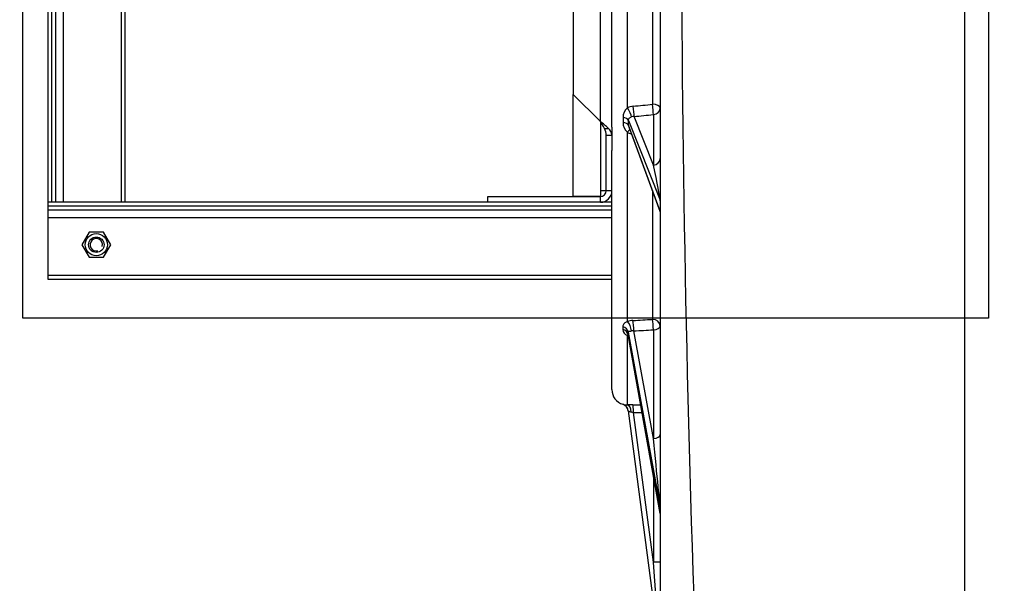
# Model space of a CAD drawing. Header units: metres. Extents: x -270273 to 328371, y -146885 to 591473.
# Tile 382 of 473: x 20192 to 20702, y 435448 to 435740. Entities that reach past the tile are written whole.
import ezdxf
from ezdxf import colors
from ezdxf.entities.mleader import LeaderData, LeaderLine
from ezdxf.math import Vec2, Vec3

# ---------------------------------------------------------------- set-up
doc = ezdxf.new("R2010")
doc.units = ezdxf.units.M
doc.linetypes.add('STIPPELFIJN', pattern=[0.375, 0.25, -0.125])
doc.layers.get('0').update_dxf_attribs({"color": 151})
for name, color, linetype in [('B-XX-GR-KRUIDEN-G', 98, 'Continuous'), ('Iv-Hatch', 253, 'Continuous'), ('Iv-Lines 018', 1, 'Continuous'), ('Iv-status-nieuw', 170, 'Continuous'), ('Rahmen', 7, 'Continuous')]:
    doc.layers.add(name, color=color, linetype=linetype)
doc.styles.get("Standard").update_dxf_attribs({"font": 'iv-font.shx'})

# ---------------------------------------------------------------- blocks, each defined once
blk = doc.blocks.new('_Dot')
at = {"color": 0, "linetype": 'ByBlock', "lineweight": -2}
blk.add_line((-0.5, 0), (-1, 0), dxfattribs=at)
at = {"color": 0, "linetype": 'ByBlock', "const_width": 0.5}
blk.add_lwpolyline([(-0.25, 0, 1), (0.25, 0, 1)], format="xyb", close=True, dxfattribs=at)
blk = doc.blocks.new('Ventilator 2')
for p, q in [((19721.42, -7834.73), (19721.42, -7542.73)), ((19721.42, -7542.73), (19723.42, -7542.73)), ((19723.42, -7834.73), (19723.42, -7542.73)), ((19723.42, -7542.73), (19753.42, -7542.73)), ((19753.42, -7834.73), (19753.42, -7542.73)), ((19753.42, -7542.73), (19757.42, -7542.73)), ((19757.42, -7834.73), (19757.42, -7542.73)), ((19757.42, -7542.73), (19759.42, -7542.73)), ((19759.42, -7834.73), (19759.42, -7542.73)), ((19759.42, -7542.73), (19761.42, -7542.73)), ((19761.42, -7770.54), (19761.42, -7542.73)), ((19761.42, -7542.73), (20141.42, -7542.73)), ((19761.42, -7544.73), (19761.42, -7542.73)), ((19761.42, -7544.73), (20141.42, -7544.73)), ((19761.42, -7546.73), (20141.42, -7546.73)), ((19761.42, -7550.73), (20141.42, -7550.73)), ((19739.42, -7560.23), (19732.92, -7563.98)), ((19745.92, -7563.98), (19739.42, -7560.23)), ((19732.92, -7563.98), (19732.92, -7571.49)), ((19745.92, -7571.49), (19745.92, -7563.98)), ((19732.92, -7571.49), (19739.42, -7575.24)), ((19739.42, -7575.24), (19745.92, -7571.49)), ((19761.42, -7580.73), (19864.16, -7580.73)), ((19761.42, -7582.73), (19863.8, -7582.73)), ((19761.42, -7770.54), (19764.42, -7770.54)), ((19761.42, -7828.73), (19761.42, -7770.54)), ((19764.42, -7770.54), (19764.42, -7828.73)), ((19764.42, -7814.73), (19817.22, -7814.73)), ((19764.42, -7828.73), (19764.42, -7814.73)), ((19817.22, -7814.73), (19803.22, -7828.73)), ((20085.61, -7814.73), (19817.22, -7814.73)), ((19761.42, -7834.73), (19761.42, -7828.73)), ((19761.42, -7828.73), (19762.92, -7828.73)), ((19762.92, -7828.73), (19764.42, -7828.73)), ((19767.42, -7828.73), (19764.42, -7828.73)), ((19803.22, -7828.73), (19767.42, -7828.73)), ((19767.42, -7831.73), (19767.42, -7828.73)), ((19799.69, -7830.85), (19799.69, -7832.97)), ((19803.22, -7828.73), (20099.61, -7828.73)), ((19664.42, -7834.73), (19788.27, -7834.73)), ((19767.42, -7831.73), (19796.15, -7831.73)), ((19767.42, -7833.23), (19767.42, -7831.73)), ((19767.42, -7834.73), (19767.42, -7833.23)), ((19796.15, -7834.73), (19788.27, -7834.73)), ((19796.15, -7831.73), (19796.15, -7834.73)), ((19800.31, -7834.73), (19796.15, -7834.73)), ((19800.31, -7834.73), (20102.52, -7834.73)), ((19696.95, -7840.39), (19695.54, -7840.39)), ((19805.31, -7840.46), (19802.85, -7840.46)), ((19653.49, -7843.12), (19528.13, -7859.7)), ((19575.01, -7856.19), (19652.54, -7845.93)), ((19600.28, -7859.68), (19692.75, -7843.18)), ((19692.61, -7843.19), (19600.29, -7859.67)), ((19694.18, -7843.18), (19603.59, -7859.68)), ((19639.09, -7856.19), (19694.8, -7846.04)), ((19656.51, -7842.73), (19692.34, -7842.73)), ((19692.75, -7843.18), (19694.18, -7843.18)), ((19699.7, -7842.73), (19797.65, -7842.73)), ((19756.8, -7859.66), (19801.29, -7843.26)), ((19800.44, -7843.43), (19756.88, -7859.49)), ((19803.79, -7843.26), (19762.53, -7859.66)), ((19780.7, -7856.19), (19805.84, -7846.19)), ((19801.29, -7843.26), (19803.79, -7843.26)), ((19810.27, -7842.73), (19944.23, -7842.73)), ((19575.01, -7859.73), (19575.01, -7856.19)), ((19619.81, -7856.19), (19575.01, -7856.19)), ((19695.41, -7856.19), (19639.09, -7856.19)), ((19767.06, -7855.73), (19700.79, -7855.73)), ((19806.84, -7856.19), (19780.7, -7856.19)), ((19941.98, -7855.73), (19812.17, -7855.73)), ((19915.56, -7859.73), (19526.23, -7859.73)), ((19915.12, -8017.23), (19501.56, -8017.23))]:
    blk.add_line(p, q)
for radius in [5.75, 4]:
    blk.add_circle((19739.42, -7567.73), radius)
for centre, radius, start, end in [((19739.42, -7567.73), 3.23, 255, 195), ((19767.42, -7828.73), 6, 180, 270), ((19767.42, -7828.73), 3, 180, 270), ((19795.99, -7823.54), 8.19, 271.121, 296.8021), ((19775.38, -7809.13), 34.05, 315.5529, 324.8558), ((19786.89, -7805.53), 28.37, 296.8065, 305.1388), ((19664.42, -7842.73), 8, 90, 162.6175), ((19795.73, -7829.45), 5.3, 274.5757, 318.3003), ((19652.96, -7839.15), 4, 277.5334, 342.706), ((19652.97, -7839.15), 4, 325.2724, 342.6503), ((19665.55, -7842.56), 9.04, 165.8023, 181.0604), ((19695.84, -7844.15), 3.77, 94.529, 157.8478), ((19802.7, -7847.21), 6.75, 88.7278, 138.4107), ((19805.43, -7846.75), 6.29, 39.7367, 91.093), ((19577.9, -7833.67), 75.63, 350.6699, 351.5926), ((19656.03, -7845.32), 3.36, 139.0983, 169.8837), ((19652.97, -7839.15), 4, 277.5334, 325.2724), ((19409.19, -7846.25), 247.34, 0.1775, 0.8139), ((19705.09, -7846.22), 13.22, 164.707, 166.9084), ((19693.33, -7845.92), 2.8, 101.8502, 104.7651), ((19689.65, -7845.43), 5.19, 353.3377, 7.2875), ((19687.97, -7846.24), 12.24, 3.0931, 16.664), ((19804.86, -7846.48), 8.13, 152.5398, 167.2941), ((19801.57, -7846.7), 3.45, 94.6047, 109.0155), ((19802.45, -7846.11), 3.39, 358.5965, 21.9056), ((19803.25, -7846.5), 7.97, 5.4673, 28.1946), ((19933.61, -18819.67), 10949.05, 90.094831, 92.236201)]:
    blk.add_arc(centre, radius, start, end)
for centre, major_axis, ratio, start_param, end_param in [((19692.22, -7839.23), (-0.01, -4), 0.868534, 0.156292, 1.275673), ((19693.65, -7839.23), (0.01, -4), 0.863495, 0.153566, 1.272946), ((19800.92, -7839.33), (0, -4), 0.50442, 0.18958, 1.283908), ((19803.41, -7839.33), (0, -4), 0.495567, 0.188451, 1.282779), ((19652.54, -7845.48), (4, 0.01), 0.113203, 4.712026, 6.2549), ((19951.41, -7772.19), (0, -2624.28), 0.113935, -1.542693, -1.541011), ((19652.51, -7842.73), (4, 0.06), 0.50033, 4.758137, 6.254225), ((19951.41, -7771.74), (0, -2624.25), 0.11241, -1.542693, -1.541111), ((19688.83, -7842.73), (-3.85, 1.1), 0.450305, 3.483413, 3.706861), ((19696.28, -7842.73), (3.82, 1.19), 0.437526, 4.179788, 5.664608), ((19696.79, -7845.58), (3.99, 0.24), 0.096443, 4.185724, 5.728558), ((19949.42, -7772.19), (150.96, -2624.2), 0.098347, -1.548311, -1.544442), ((19951.42, -7771.73), (148.91, -2624.28), 0.097043, -1.548159, -1.54429), ((19795.57, -7842.73), (-3.53, 1.88), 0.276372, 3.608621, 4.234572), ((19808.36, -7842.73), (3.51, 1.93), 0.253693, 3.67786, 5.145159), ((19809.28, -7845.74), (3.98, 0.4), 0.053836, 3.662316, 5.205091), ((19947.98, -7772.19), (259.77, -2624.25), 0.056417, -1.548179, -1.544368), ((19951.42, -7771.73), (256.28, -2624.3), 0.055677, -1.548031, -1.54422), ((19581, -7855.73), (52.87, 3.97), 0.000064, 3.140468, 4.598801), ((19641.95, -7855.73), (-38.39, -3.95), 0.004103, 0.037117, 1.495831), ((19641.08, -7855.73), (0, -4), 0.5, 4.825835, 6.283185), ((19697.39, -7855.73), (3.99, 0.24), 0.096224, 4.185687, 5.724677), ((19697.39, -7855.73), (0, -4), 0.5, 4.825835, 6.283185), ((19697.39, -7855.73), (0, -4), 0.849578, 0, 1.570796), ((19780.11, -7855.73), (17.76, 3.89), 0.031266, 3.279299, 4.738678), ((19784.14, -7855.73), (0, -4), 0.866025, 4.825835, 6.283185), ((19810.28, -7855.73), (3.98, 0.4), 0.053462, 3.662304, 5.201294), ((19810.28, -7855.73), (0, -4), 0.866025, 4.825835, 6.283185), ((19810.28, -7855.73), (0, -4), 0.472025, 0, 1.570796), ((19603.05, -7855.73), (0, 4), 0.866025, 3.141593, 3.296508), ((19756.43, -7855.73), (0, -4), 0.5, 0, 0.189012), ((19775.74, -7855.73), (19.11, 3.9), 0.026481, 2.988458, 3.274877), ((19762.16, -7855.73), (0, -4), 0.5, 0, 0.189012)]:
    blk.add_ellipse(centre, major_axis=major_axis, ratio=ratio, start_param=start_param, end_param=end_param)
for points, knots in [([(19699.7, -7842.73), (19699.5, -7842.32), (19699.31, -7841.97), (19699, -7841.53), (19698.9, -7841.4), (19698.68, -7841.16), (19698.57, -7841.05), (19698.24, -7840.77), (19698, -7840.63), (19697.49, -7840.44), (19697.23, -7840.39), (19696.95, -7840.39)], [0, 0, 0, 0, 0.25, 0.25, 0.375, 0.375, 0.5, 0.5, 0.75, 0.75, 1, 1, 1, 1]), ([(19693.15, -7843), (19693.14, -7843), (19693.06, -7843.07), (19692.76, -7843.14), (19692.56, -7843.19)], [0.5900303, 0.5900303, 0.5900303, 0.5900303, 0.7728069, 1, 1, 1, 1]), ([(19694.18, -7843.18), (19694.32, -7843.18), (19694.42, -7843.22), (19694.57, -7843.38), (19694.61, -7843.5), (19694.68, -7843.78), (19694.7, -7843.95), (19694.74, -7844.33), (19694.76, -7844.54), (19694.79, -7844.78)], [0, 0, 0, 0, 0.25, 0.25, 0.5, 0.5, 0.75, 0.75, 1, 1, 1, 1]), ([(19803.79, -7843.26), (19804.02, -7843.26), (19804.23, -7843.3), (19804.61, -7843.47), (19804.77, -7843.58), (19805.05, -7843.86), (19805.17, -7844.03), (19805.4, -7844.4), (19805.5, -7844.61), (19805.59, -7844.84)], [0, 0, 0, 0, 0.25, 0.25, 0.5, 0.5, 0.75, 0.75, 1, 1, 1, 1])]:
    blk.add_open_spline(points, degree=3, knots=knots)

msp = doc.modelspace()

# ---------------------------------------------------------------- hatches: boundary and pattern name
at = {"layer": 'B-XX-GR-KRUIDEN-G'}
h = msp.add_hatch(dxfattribs=at)
h.set_pattern_fill('SWAMP', color=256, scale=200, angle=-97.457492, style=0)
h.set_pattern_definition([(0.0124, (-169787, 422764.2), (2539.05, 4399.95), [635, -4445]), (90.0124, (-169469.6, 422764.3), (-2540.95, 4398.85), [317.5, -8481.32]), (90.0124, (-169390.2, 422764.3), (-2540.95, 4398.85), [254, -8544.82]), (90.0124, (-169549, 422764.3), (-2540.95, 4398.85), [254, -8544.82]), (60.0124, (-169311, 422764.3), (-2540.94, 4398.86), [203.2, -4876.8]), (120.0124, (-169628.3, 422764.3), (-5079.99, -1.09), [203.2, -4876.8])])
edge = h.paths.add_edge_path()
edge.add_line((-24533.2578, 391711.8078), (-24489.4542, 419330.4828))
edge.add_arc((-19999.9195, 419323.3623), 4489.5403, 135.1156402, 179.9091282, ccw=False)
edge.add_arc((-19978.8313, 419302.359), 4519.3036, 84.0422844, 135.1156402, ccw=False)
edge.add_line((-19509.7525, 423797.2528), (-3182.4907, 423788.0231))
edge.add_line((-3182.4907, 423788.0231), (-3180.4848, 414507.6596))
edge.add_arc((-2080.4848, 414507.8974), 1100.0001, 180.0123841, 225.012382)
edge.add_arc((-2080.4848, 414507.8973), 1099.9999, 225.012382, 270.0123842)
edge.add_line((-2080.2471, 413407.8974), (12859.7526, 413411.1266))
edge.add_arc((12859.5149, 414511.1266), 1100, -89.9876174, 0.0123836)
edge.add_line((13959.5148, 414511.3643), (13957.5118, 423778.334))
edge.add_line((13957.5118, 423778.334), (25936.3221, 423771.5625))
edge.add_arc((25942.1583, 434405.542), 10633.9811, -90.03144574, -47.10825302)
edge.add_arc((26882.1994, 433393.6451), 9252.8176, -47.10825302, 2.62303732)
edge.add_line((36125.3223, 433817.097), (36133.502, 442586.3717))
edge.add_line((36133.502, 442586.3717), (38806.6134, 442589.569))
edge.add_line((38806.6134, 442589.569), (38811.5317, 419834.921))
edge.add_line((38811.5317, 419834.921), (36129.7807, 413190.6011))
edge.add_line((36129.7807, 413190.6011), (36134.239, 392564.1051))
edge.add_line((36134.239, 392564.1051), (25907.3099, 392561.8946))
edge.add_line((25907.3099, 392561.8946), (8947.759, 392085.1724))
edge.add_line((8947.759, 392085.1724), (-4630.9258, 391198.3811))
edge.add_line((-4630.9258, 391198.3811), (-17313.684, 390611.193))
edge.add_line((-17313.684, 390611.193), (-24450.8478, 391708.6436))
edge.add_line((-24450.8478, 391708.6436), (-24533.2628, 391708.6257))
at = {"layer": 'Iv-Hatch'}
h = msp.add_hatch(color=256, dxfattribs=at)
h.dxf.hatch_style = 1
h.paths.add_polyline_path([(17281.0782, 432063.7857), (22081.0782, 432063.7857), (22081.0782, 437463.7857), (17281.0782, 437463.7857)])
h.paths.add_polyline_path([(21831.0782, 432313.7857), (17531.0782, 432313.7857), (17531.0782, 437213.7857), (21831.0782, 437213.7857)], flags=16)

# ---------------------------------------------------------------- linework, layer by layer
at = {"layer": 'Iv-Lines 018'}
msp.add_lwpolyline([(20193.5782, 436085.7857), (20693.5782, 436085.7857), (20693.5782, 435585.7857), (20193.5782, 435585.7857)], close=True, dxfattribs=at)
at = {"layer": 'Iv-status-nieuw', "linetype": 'STIPPELFIJN'}
msp.add_lwpolyline([(9706.8146, 437683.2064), (10738.9868, 438715.7857), (11298.9868, 438715.879), (19781.0782, 438715.879), (20081.0687, 438715.879, -0.42250525), (20681.0782, 438115.879), (20681.0782, 435078.076)], format="xyb", dxfattribs=at)

# ---------------------------------------------------------------- block references
at = {"layer": 'Iv-status-nieuw', "rotation": 90}
msp.add_blockref('Ventilator 2', (12663.846, 415884.3683), dxfattribs=at)

# ---------------------------------------------------------------- leaders
at = {"layer": 'Rahmen', "color": 7, "linetype": 'Continuous'}
ml = msp.add_multileader_mtext('Standard', dxfattribs=at)
ml.set_content('\\pxsm0.9;{\\fSolid Edge ISO|b1|i0|c0|p34;VENTILATOR 1 (V42600)}', color=7)
ml.set_leader_properties()
ml.set_arrow_properties(name='DOT')
ml.build(insert=Vec2(0, 0))
ml.multileader.update_dxf_attribs({"leader_type": 0, "dogleg_length": 0, "arrow_head_size": 50})
ctx = ml.context
ctx.base_point, ctx.char_height, ctx.arrow_head_size, ctx.landing_gap_size, ctx.plane_origin = Vec3(153967.9422, 442413.0757), 50, 50, 17.5, Vec3(149169.2122, 441836.9358)
ctx.text_align_type = 1
notes = []
notes.append((ctx, [(0, (0, 0, 0), (0, 0), (1, 0), 1, [])]))
ctx.mtext.insert, ctx.mtext.width, ctx.mtext.alignment = Vec3(154440.2041, 442446.409), 995.555187, 2
ml = msp.add_multileader_mtext('Standard', dxfattribs=at)
ml.set_content('\\pxsm0.9;{\\fSolid Edge ISO|b1|i0|c0|p34;1,5 kW}', color=7)
ml.set_leader_properties()
ml.set_arrow_properties(name='DOT')
ml.build(insert=Vec2(0, 0))
ml.multileader.update_dxf_attribs({"leader_type": 0, "dogleg_length": 0, "arrow_head_size": 50})
ctx = ml.context
ctx.base_point, ctx.char_height, ctx.arrow_head_size, ctx.landing_gap_size, ctx.plane_origin = Vec3(153975.3692, 442274.1316), 50, 50, 17.5, Vec3(150323.6256, 441694.4203)
ctx.text_align_type = 1
notes.append((ctx, [(0, (0, 0, 0), (0, 0), (1, 0), 1, [])]))
ctx.mtext.insert, ctx.mtext.alignment = Vec3(154114.2977, 442303.8935), 2
ml = msp.add_multileader_mtext('Standard', dxfattribs=at)
ml.set_content('{\\pxsm0.9;\\fSolid Edge ISO|b1||i0||c0|p34;\\W1.;HF R 315 -17D\\P}', color=7)
ml.set_leader_properties()
ml.set_arrow_properties(name='DOT')
ml.build(insert=Vec2(0, 0))
ml.multileader.update_dxf_attribs({"leader_type": 0, "dogleg_length": 0, "arrow_head_size": 50})
ctx = ml.context
ctx.base_point, ctx.char_height, ctx.arrow_head_size, ctx.landing_gap_size, ctx.plane_origin = Vec3(154114.798, 442184.2952), 50, 50, 17.5, Vec3(150630.1191, 441600.1473)
ctx.text_align_type = 1
notes.append((ctx, [(0, (0, 0, 0), (0, 0), (1, 0), 1, [])]))
ctx.mtext.insert, ctx.mtext.alignment = Vec3(154299.3626, 442209.6205), 2
ml = msp.add_multileader_mtext('Standard', dxfattribs=at)
ml.set_content('\\pxsm0.9;{\\fSolid Edge ISO|b0|i0|c0|p34;DS1, GR135°, Mbgr.90}', color=7)
ml.set_leader_properties()
ml.set_arrow_properties(name='DOT')
ml.build(insert=Vec2(0, 0))
ml.multileader.update_dxf_attribs({"leader_type": 0, "dogleg_length": 0, "arrow_head_size": 50})
ctx = ml.context
ctx.base_point, ctx.char_height, ctx.arrow_head_size, ctx.landing_gap_size, ctx.plane_origin = Vec3(153983.9754, 442101.6998), 50, 50, 17.5, Vec3(150326.6866, 441596.0885)
ctx.text_align_type = 1
notes.append((ctx, [(0, (0, 0, 0), (0, 0), (1, 0), 1, [])]))
ctx.mtext.insert, ctx.mtext.alignment = Vec3(154406.2373, 442135.0331), 2
ml = msp.add_multileader_mtext('Standard', dxfattribs=at)
ml.set_content('\\pxsm0.9;{\\fSolid Edge ISO|b1|i0|c0|p34;A42601}', color=7)
ml.set_leader_properties()
ml.set_arrow_properties(name='DOT')
ml.build(insert=Vec2(0, 0))
ml.multileader.update_dxf_attribs({"leader_type": 0, "dogleg_length": 0, "arrow_head_size": 50})
ctx = ml.context
ctx.base_point, ctx.char_height, ctx.arrow_head_size, ctx.landing_gap_size, ctx.plane_origin = Vec3(152894.0984, 441919.0198), 50, 50, 17.5, Vec3(148855.4501, 441334.5466)
ctx.text_align_type = 1
notes.append((ctx, [(0, (0, 0, 0), (0, 0), (1, 0), 1, [])]))
ctx.mtext.insert, ctx.mtext.alignment = Vec3(153038.9794, 441944.0198), 2
ml = msp.add_multileader_mtext('Standard', dxfattribs=at)
ml.set_content('\\pxsm0.9;{\\fSolid Edge ISO|b1|i0|c0|p34;A42603}', color=7)
ml.set_leader_properties()
ml.set_arrow_properties(name='DOT')
ml.build(insert=Vec2(0, 0))
ml.multileader.update_dxf_attribs({"leader_type": 0, "dogleg_length": 0, "arrow_head_size": 50})
ctx = ml.context
ctx.base_point, ctx.char_height, ctx.arrow_head_size, ctx.landing_gap_size, ctx.plane_origin = Vec3(153322.8424, 441919.0198), 50, 50, 17.5, Vec3(149273.4798, 441334.5466)
ctx.text_align_type = 1
notes.append((ctx, [(0, (0, 0, 0), (0, 0), (1, 0), 1, [])]))
ctx.mtext.insert, ctx.mtext.alignment = Vec3(153478.4377, 441944.0198), 2
ml = msp.add_multileader_mtext('Standard', dxfattribs=at)
ml.set_content('\\pxsm0.9;{\\fSolid Edge ISO|b1|i0|c0|p34;%%C315}', color=7)
ml.set_leader_properties()
ml.set_arrow_properties(name='DOT')
ml.build(insert=Vec2(0, 0))
ml.multileader.update_dxf_attribs({"leader_type": 0, "dogleg_length": 0, "arrow_head_size": 50})
ctx = ml.context
ctx.base_point, ctx.char_height, ctx.arrow_head_size, ctx.landing_gap_size, ctx.plane_origin = Vec3(155141.5835, 441267.8761), 50, 50, 17.5, Vec3(151368.4114, 440683.4029)
ctx.text_align_type = 1
notes.append((ctx, [(0, (0, 0, 0), (0, 0), (1, 0), 1, [])]))
ctx.mtext.insert, ctx.mtext.alignment = Vec3(155241.2264, 441292.8761), 2
ml = msp.add_multileader_mtext('Standard', dxfattribs=at)
ml.set_content('\\pxsm0.9;{\\fSolid Edge ISO|b1|i0|c0|p34;VENTILATOR 2 (V42700)}', color=7)
ml.set_leader_properties()
ml.set_arrow_properties(name='DOT')
ml.build(insert=Vec2(0, 0))
ml.multileader.update_dxf_attribs({"leader_type": 0, "dogleg_length": 0, "arrow_head_size": 50})
ctx = ml.context
ctx.base_point, ctx.char_height, ctx.arrow_head_size, ctx.landing_gap_size, ctx.plane_origin = Vec3(154650.7196, 438617.732), 50, 50, 17.5, Vec3(150117.8651, 438041.5921)
ctx.text_align_type = 1
notes.append((ctx, [(0, (0, 0, 0), (0, 0), (1, 0), 1, [])]))
ctx.mtext.insert, ctx.mtext.width, ctx.mtext.alignment = Vec3(154930.1244, 438651.0653), 995.555187, 2
ml = msp.add_multileader_mtext('Standard', dxfattribs=at)
ml.set_content('\\pxsm0.9;{\\fSolid Edge ISO|b1|i0|c0|p34;1,5 kW}', color=7)
ml.set_leader_properties()
ml.set_arrow_properties(name='DOT')
ml.build(insert=Vec2(0, 0))
ml.multileader.update_dxf_attribs({"leader_type": 0, "dogleg_length": 0, "arrow_head_size": 50})
ctx = ml.context
ctx.base_point, ctx.char_height, ctx.arrow_head_size, ctx.landing_gap_size, ctx.plane_origin = Vec3(154458.3231, 438536.4387), 50, 50, 17.5, Vec3(150806.5795, 437956.7274)
ctx.text_align_type = 1
notes.append((ctx, [(0, (0, 0, 0), (0, 0), (1, 0), 1, [])]))
ctx.mtext.insert, ctx.mtext.alignment = Vec3(154597.2517, 438566.2006), 2
ml = msp.add_multileader_mtext('Standard', dxfattribs=at)
ml.set_content('{\\pxsm0.9;\\fSolid Edge ISO|b1||i0||c0|p34;\\W1.;HF R 315 -17D\\P}', color=7)
ml.set_leader_properties()
ml.set_arrow_properties(name='DOT')
ml.build(insert=Vec2(0, 0))
ml.multileader.update_dxf_attribs({"leader_type": 0, "dogleg_length": 0, "arrow_head_size": 50})
ctx = ml.context
ctx.base_point, ctx.char_height, ctx.arrow_head_size, ctx.landing_gap_size, ctx.plane_origin = Vec3(154597.752, 438446.6023), 50, 50, 17.5, Vec3(151113.073, 437862.4544)
ctx.text_align_type = 1
notes.append((ctx, [(0, (0, 0, 0), (0, 0), (1, 0), 1, [])]))
ctx.mtext.insert, ctx.mtext.alignment = Vec3(154782.3165, 438471.9276), 2
ml = msp.add_multileader_mtext('Standard', dxfattribs=at)
ml.set_content('{\\pxsm0.9;\\fSolid Edge ISO|b0||i0||c0|p34;\\W1.;DS1, GR270°, Mbgr.90\\P}', color=7)
ml.set_leader_properties()
ml.set_arrow_properties(name='DOT')
ml.build(insert=Vec2(0, 0))
ml.multileader.update_dxf_attribs({"leader_type": 0, "dogleg_length": 0, "arrow_head_size": 50})
ctx = ml.context
ctx.base_point, ctx.char_height, ctx.arrow_head_size, ctx.landing_gap_size, ctx.plane_origin = Vec3(154626.9716, 438354.9535), 50, 50, 17.5, Vec3(151218.8329, 437847.5338)
ctx.text_align_type = 1
notes.append((ctx, [(0, (0, 0, 0), (0, 0), (1, 0), 1, [])]))
ctx.mtext.insert, ctx.mtext.alignment = Vec3(154893.6216, 438386.4785), 2
ml = msp.add_multileader_mtext('Standard', dxfattribs=at)
ml.set_content('\\pxsm0.9;{\\fSolid Edge ISO|b1|i0|c0|p34;A42708}', color=7)
ml.set_leader_properties()
ml.set_arrow_properties(name='DOT')
ml.build(insert=Vec2(0, 0))
ml.multileader.update_dxf_attribs({"leader_type": 0, "dogleg_length": 0, "arrow_head_size": 50})
ctx = ml.context
ctx.base_point, ctx.char_height, ctx.arrow_head_size, ctx.landing_gap_size, ctx.plane_origin = Vec3(155993.9354, 437905.2509), 50, 50, 17.5, Vec3(152220.7633, 437320.7776)
ctx.text_align_type = 1
notes.append((ctx, [(0, (0, 0, 0), (0, 0), (1, 0), 1, [])]))
ctx.mtext.insert, ctx.mtext.alignment = Vec3(156149.5307, 437930.2509), 2
for ctx, leaders in notes:
    for number, flags, end, landing, length, lines in leaders:
        leader = LeaderData()
        leader.index, (leader.has_last_leader_line, leader.has_dogleg_vector, leader.attachment_direction) = number, flags
        leader.last_leader_point, leader.dogleg_vector, leader.dogleg_length = Vec3(end), Vec3(landing), length
        for number, points, colour, breaks in lines:
            line = LeaderLine()
            line.index, line.vertices, line.color, line.breaks = number, Vec3.list(points), colors.encode_raw_color(colour), breaks
            leader.lines.append(line)
        ctx.leaders.append(leader)

doc.saveas('drawing.dxf')
